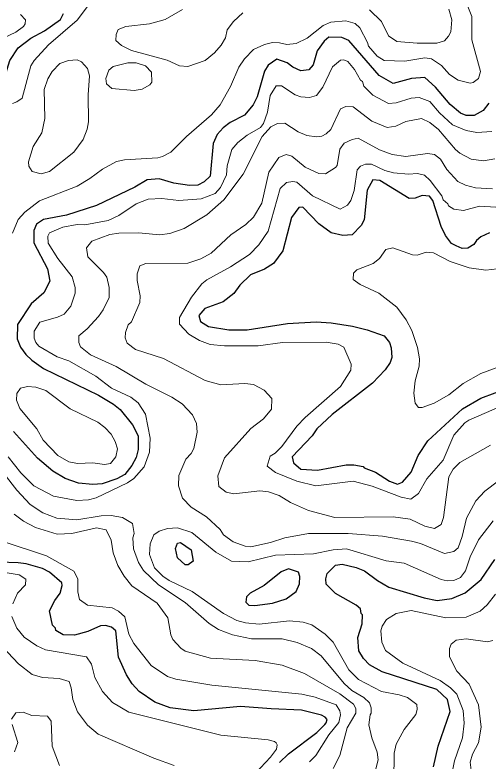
# Model space of a CAD drawing. Extents: x 673.3 to 698.5, y 6984.3 to 7012.3.
# Drawn here: x 678.535 to 679.596, y 6993.355 to 6995.03 of the extents above; entities that cross this region are included whole.
import ezdxf

# ---------------------------------------------------------------- set-up
doc = ezdxf.new("R2010")
doc.units = 0
doc.header["$LTSCALE"] = 0.032
doc.layers.add('1', color=7, linetype='Continuous', lineweight=25)
doc.layers.add('2', color=7, linetype='Continuous', lineweight=13)

msp = doc.modelspace()

# ---------------------------------------------------------------- linework, layer by layer
at = {"layer": '1'}
for points in [[(678.1767, 6995.049), (678.2112, 6995.0134), (678.2636, 6994.9761), (678.3424, 6994.9432), (678.4562, 6994.888), (678.479, 6994.8752), (678.488, 6994.8742), (678.4955, 6994.8751), (678.5077, 6994.881), (678.5127, 6994.8908), (678.5233, 6994.9274), (678.5425, 6994.9562), (678.571, 6994.9772), (678.6016, 6994.9943), (678.6375, 6995.0195), (678.6437, 6995.0326)], [(679.5983, 6994.8313), (679.5849, 6994.8154), (679.5648, 6994.8036), (679.5468, 6994.8041), (679.5342, 6994.8094), (679.5113, 6994.8283), (679.4782, 6994.8679), (679.4542, 6994.8894), (679.4242, 6994.8873), (679.3833, 6994.876), (679.3519, 6994.894), (679.2836, 6994.9721), (679.2686, 6994.9792), (679.2393, 6994.98), (679.2289, 6994.9707), (679.213, 6994.949), (679.204, 6994.9174), (679.1945, 6994.9065), (679.1761, 6994.9045), (679.1587, 6994.9123), (679.1453, 6994.9222), (679.1221, 6994.9301), (679.1031, 6994.9173), (679.095, 6994.9038), (679.0786, 6994.846), (679.0694, 6994.8276), (679.0502, 6994.8044), (679.0177, 6994.7883), (679.0018, 6994.7763), (678.9888, 6994.7616), (678.98, 6994.7414), (678.9727, 6994.6676), (678.9598, 6994.6548), (678.945, 6994.6479), (678.9264, 6994.6471), (678.8911, 6994.6519), (678.8587, 6994.6616), (678.8316, 6994.6593), (678.8043, 6994.6434), (678.718, 6994.602), (678.651, 6994.5804), (678.5988, 6994.5706), (678.5837, 6994.56), (678.5777, 6994.5457), (678.5777, 6994.5178), (678.6078, 6994.4597), (678.6135, 6994.4322), (678.5996, 6994.4059), (678.5718, 6994.3812), (678.5406, 6994.3347), (678.5403, 6994.3025), (678.5477, 6994.2838), (678.5593, 6994.2673), (678.5726, 6994.2546), (678.5988, 6994.2361), (678.7222, 6994.1761), (678.7559, 6994.1561), (678.7713, 6994.1439), (678.7986, 6994.1099), (678.8114, 6994.0846), (678.8114, 6994.0541), (678.8066, 6994.0365), (678.797, 6994.0186), (678.7812, 6993.9981), (678.7637, 6993.9883), (678.7307, 6993.9774), (678.7098, 6993.976), (678.6779, 6993.9785)], [(679.5995, 6994.5402), (679.58, 6994.5319), (679.5705, 6994.5232), (679.5644, 6994.5143), (679.5507, 6994.5063), (679.5383, 6994.5055), (679.5244, 6994.5115), (679.5141, 6994.5169), (679.5006, 6994.5344), (679.4912, 6994.5549), (679.4727, 6994.6128), (679.4647, 6994.6231), (679.4486, 6994.6242), (679.4326, 6994.6187), (679.4191, 6994.6177), (679.3535, 6994.6584), (679.3381, 6994.6596), (679.3249, 6994.6363), (679.318, 6994.5696), (679.3113, 6994.5572), (679.2918, 6994.5364), (679.2705, 6994.5347), (679.2447, 6994.5404), (679.2168, 6994.561), (679.1805, 6994.5979), (679.172, 6994.5977), (679.1552, 6994.575), (679.1356, 6994.5004), (679.1152, 6994.472), (679.0951, 6994.459), (679.0637, 6994.4464), (679.0394, 6994.4231), (679.0259, 6994.4041), (679.0022, 6994.3857), (678.9611, 6994.3707), (678.9475, 6994.3548), (678.9516, 6994.3418), (678.969, 6994.3303), (679.0145, 6994.3229), (679.0563, 6994.3227), (679.1467, 6994.3367), (679.2108, 6994.3407), (679.2444, 6994.3384), (679.2922, 6994.331), (679.3252, 6994.3226), (679.3633, 6994.3091), (679.3755, 6994.2947), (679.379, 6994.2828), (679.3807, 6994.2604), (679.3763, 6994.2493), (679.3652, 6994.2333), (679.3373, 6994.2029), (679.2466, 6994.1327), (679.2122, 6994.1005), (679.2018, 6994.0852), (679.1571, 6994.0374), (679.1595, 6994.0246), (679.1762, 6994.0101), (679.214, 6994.0078), (679.2782, 6994.0199), (679.2955, 6994.0199), (679.3158, 6994.0159), (679.3182, 6994.013), (679.344, 6994.0036), (679.3753, 6993.9831), (679.3932, 6993.9766), (679.4043, 6993.9809), (679.4235, 6994.0031), (679.4398, 6994.0405), (679.4612, 6994.0734), (679.5389, 6994.1453), (679.5799, 6994.1696), (679.644, 6994.1936)], [(678.6779, 6993.9785), (678.648, 6993.9889), (678.6202, 6994.0057), (678.5853, 6994.0351), (678.5319, 6994.0943)], [(679.2119, 6993.4187), (679.23, 6993.437), (679.2329, 6993.4405), (679.2352, 6993.4479), (679.2312, 6993.4533), (679.2225, 6993.458), (679.1779, 6993.4694), (679.1098, 6993.4718), (679.0408, 6993.4775), (678.9362, 6993.4678), (678.8834, 6993.4742), (678.8492, 6993.4872), (678.8137, 6993.5112), (678.7983, 6993.5283), (678.7853, 6993.5487), (678.7676, 6993.5881), (678.761, 6993.6472), (678.7517, 6993.6554), (678.7385, 6993.659), (678.7273, 6993.6582), (678.6989, 6993.6457), (678.6684, 6993.6372), (678.6431, 6993.6379), (678.6268, 6993.6476), (678.6263, 6993.6528), (678.619, 6993.6599), (678.6128, 6993.6917), (678.6243, 6993.7156), (678.6363, 6993.7317), (678.6411, 6993.7493), (678.6403, 6993.7552), (678.6126, 6993.7791), (678.5967, 6993.7869), (678.5606, 6993.7976), (678.542, 6993.8001), (678.4561, 6993.8026)], [(679.4735, 6993.342), (679.4846, 6993.3884), (679.5109, 6993.4658), (679.5052, 6993.493), (679.4811, 6993.5152), (679.3591, 6993.5554), (679.3305, 6993.5712), (679.3166, 6993.5848), (679.3062, 6993.6023), (679.3042, 6993.6323), (679.314, 6993.6629), (679.3147, 6993.6832), (679.3116, 6993.6863), (679.3098, 6993.6964), (679.3007, 6993.7049), (679.2539, 6993.7307), (679.2333, 6993.7518), (679.2325, 6993.7642), (679.2351, 6993.7757), (679.254, 6993.7944), (679.2691, 6993.7967), (679.3004, 6993.7893), (679.3188, 6993.782), (679.3483, 6993.7602), (679.3738, 6993.7452), (679.4528, 6993.7215), (679.4822, 6993.7154), (679.5147, 6993.7198), (679.5447, 6993.7326), (679.5808, 6993.7623), (679.6113, 6993.8076)], [(679.1288, 6993.3519), (679.1484, 6993.3711), (679.2119, 6993.4187)]]:
    msp.add_lwpolyline(points, dxfattribs=at)
for points in [[(678.8999, 6993.811), (678.8954, 6993.8317), (678.9, 6993.8436), (678.9067, 6993.8455), (678.9301, 6993.8287), (678.9351, 6993.8036), (678.9238, 6993.7953), (678.9168, 6993.7952)], [(679.1655, 6993.7356), (679.173, 6993.7528), (679.1738, 6993.7688), (679.171, 6993.7786), (679.1486, 6993.7861), (679.1324, 6993.7797), (679.0938, 6993.7491), (679.0624, 6993.7316), (679.0546, 6993.7236), (679.0526, 6993.7115), (679.0599, 6993.7049), (679.0728, 6993.7041), (679.1124, 6993.7091), (679.1434, 6993.7193)]]:
    msp.add_lwpolyline(points, close=True, dxfattribs=at)
at = {"layer": '2'}
for points in [[(678.5297, 6994.5398), (678.5421, 6994.5705), (678.5574, 6994.5867), (678.5899, 6994.6123), (678.6744, 6994.6452), (678.7032, 6994.6622), (678.7317, 6994.6836), (678.7626, 6994.7007), (678.7805, 6994.7047), (678.8552, 6994.7088), (678.8658, 6994.7116), (678.8847, 6994.7216), (678.9202, 6994.7566), (678.9762, 6994.8053), (678.9955, 6994.8282), (679.0187, 6994.8692), (679.0372, 6994.9128), (679.05, 6994.9312), (679.07, 6994.9523), (679.0945, 6994.963), (679.1126, 6994.9678), (679.1285, 6994.9671), (679.1447, 6994.963), (679.166, 6994.9653), (679.1902, 6994.9778), (679.2264, 6995.0063), (679.2434, 6995.0135), (679.2773, 6995.0167), (679.2982, 6995.0102), (679.3083, 6995.001), (679.3261, 6994.9678), (679.3281, 6994.9593), (679.3476, 6994.9368), (679.3632, 6994.9273), (679.4098, 6994.9256), (679.4546, 6994.9336), (679.4696, 6994.9312), (679.4921, 6994.9159), (679.5101, 6994.8963), (679.5292, 6994.883), (679.5561, 6994.8767), (679.563, 6994.8783), (679.5746, 6994.8867), (679.5794, 6994.9028), (679.5599, 6994.9741), (679.5598, 6995.0265), (679.5395, 6995.077)], [(678.7023, 6995.0543), (678.6743, 6995.018), (678.6107, 6994.9625), (678.5784, 6994.9277), (678.5704, 6994.9156), (678.5509, 6994.8429), (678.5396, 6994.8344), (678.5297, 6994.8311)], [(678.2613, 6995.0325), (678.2963, 6995.0145), (678.3247, 6995.0043), (678.3909, 6994.9664), (678.4403, 6994.9293), (678.4547, 6994.9239), (678.468, 6994.9249), (678.4749, 6994.9324), (678.4818, 6994.9517), (678.4924, 6994.9656), (678.5099, 6994.9783), (678.5371, 6994.9912), (678.5543, 6995.004), (678.5581, 6995.0095), (678.5585, 6995.0188), (678.5474, 6995.0305)], [(679.0461, 6995.0346), (679.025, 6995.0152), (679.011, 6994.9962), (679.0073, 6994.9786), (678.9975, 6994.9618), (678.9828, 6994.9446), (678.9616, 6994.9277), (678.9228, 6994.9141), (678.9041, 6994.9158), (678.8765, 6994.9281), (678.7966, 6994.95), (678.7743, 6994.9609), (678.761, 6994.9722), (678.7618, 6994.9861), (678.7668, 6994.9972), (678.7841, 6995.0037), (678.8365, 6995.0094), (678.8723, 6995.0194), (678.9108, 6995.0417)], [(679.5086, 6995.0426), (679.515, 6995.0186), (679.5126, 6994.9918), (679.5075, 6994.9818), (679.4985, 6994.9719), (679.4814, 6994.9666), (679.4375, 6994.9663), (679.3916, 6994.9699), (679.3726, 6994.9826), (679.3575, 6995.0147), (679.3302, 6995.0411)], [(679.6049, 6994.7684), (679.5712, 6994.7659), (679.547, 6994.7701), (679.5165, 6994.7831), (679.4871, 6994.81), (679.4658, 6994.8355), (679.4418, 6994.844), (679.4234, 6994.8432), (679.3898, 6994.8322), (679.3728, 6994.831), (679.3378, 6994.8496), (679.3177, 6994.8696), (679.3144, 6994.8803), (679.3099, 6994.8835), (679.297, 6994.9074), (679.2815, 6994.9253), (679.2729, 6994.9286), (679.265, 6994.9282), (679.2474, 6994.9135), (679.2253, 6994.8672), (679.2116, 6994.8488), (679.1961, 6994.8441), (679.1763, 6994.846), (679.1636, 6994.85), (679.1329, 6994.8706), (679.121, 6994.8708), (679.1078, 6994.8487), (679.1013, 6994.8117), (679.0923, 6994.7862), (679.0855, 6994.7769), (679.0563, 6994.7597), (679.0349, 6994.7432), (679.0216, 6994.7276), (679.011, 6994.6909), (679.0094, 6994.6708), (678.9958, 6994.6426), (678.9842, 6994.6285), (678.9528, 6994.6168), (678.9025, 6994.6128), (678.8648, 6994.6177), (678.8337, 6994.6159), (678.8069, 6994.6056), (678.7681, 6994.5792), (678.7445, 6994.5679), (678.6915, 6994.5583), (678.6746, 6994.559), (678.6424, 6994.5534), (678.6127, 6994.5408), (678.6087, 6994.5334), (678.6095, 6994.5177), (678.6312, 6994.4833), (678.6634, 6994.4415), (678.6704, 6994.4179), (678.6705, 6994.4054), (678.6604, 6994.3761), (678.6455, 6994.358), (678.6305, 6994.351), (678.5906, 6994.3397), (678.5779, 6994.3199), (678.5784, 6994.3043), (678.582, 6994.2945), (678.5885, 6994.2861), (678.6301, 6994.262), (678.6562, 6994.2531), (678.7168, 6994.2188), (678.7518, 6994.1919), (678.7947, 6994.1716)], [(678.9306, 6993.9251), (678.9109, 6993.945), (678.9018, 6993.973), (678.9027, 6993.9958), (678.9184, 6994.0323), (678.9304, 6994.0454), (678.936, 6994.0564), (678.9441, 6994.0932), (678.9425, 6994.1127), (678.9336, 6994.1323), (678.9098, 6994.1569), (678.887, 6994.1715), (678.829, 6994.2005), (678.7623, 6994.2408), (678.7045, 6994.267), (678.682, 6994.2846), (678.6782, 6994.2943), (678.6787, 6994.3096), (678.6969, 6994.3248), (678.7222, 6994.3525), (678.7326, 6994.3679), (678.7462, 6994.3957), (678.7463, 6994.4176), (678.741, 6994.4409), (678.7338, 6994.4518), (678.6983, 6994.4869), (678.6959, 6994.5066), (678.7079, 6994.5222), (678.7479, 6994.537), (678.7681, 6994.5399), (678.8127, 6994.5402), (678.8593, 6994.5363), (678.8826, 6994.5389), (678.9144, 6994.5502), (678.9653, 6994.5811), (679.0033, 6994.6147), (679.0472, 6994.672), (679.0893, 6994.7567), (679.109, 6994.7785), (679.1242, 6994.7862), (679.1401, 6994.787), (679.1701, 6994.7674), (679.19, 6994.7594), (679.2111, 6994.7562), (679.2232, 6994.7577), (679.2333, 6994.7627), (679.2433, 6994.7725), (679.2652, 6994.8188), (679.2771, 6994.8244), (679.2935, 6994.8235), (679.3359, 6994.7911), (679.3699, 6994.7773), (679.3896, 6994.7797), (679.4119, 6994.7904), (679.447, 6994.7969), (679.466, 6994.788), (679.4849, 6994.7723), (679.5229, 6994.728), (679.5328, 6994.7196), (679.558, 6994.7063), (679.5858, 6994.7023), (679.6112, 6994.7065)], [(679.0261, 6993.9548), (679.0088, 6993.9584), (678.9925, 6993.9709), (678.9898, 6993.9951), (679.0054, 6994.0352), (679.0645, 6994.1011), (679.0927, 6994.1229), (679.1105, 6994.1445), (679.1111, 6994.1686), (679.0942, 6994.1877), (679.0704, 6994.1998), (679.0506, 6994.2023), (678.9966, 6994.1994), (678.962, 6994.2094), (678.8679, 6994.2584), (678.8052, 6994.2787), (678.7866, 6994.2932), (678.7822, 6994.305), (678.7827, 6994.3166), (678.7887, 6994.3341), (678.7967, 6994.3411), (678.8154, 6994.3841), (678.8163, 6994.3991), (678.8091, 6994.4333), (678.8091, 6994.4487), (678.8155, 6994.4668), (678.8285, 6994.4719), (678.9227, 6994.4727), (678.9521, 6994.4822), (678.9754, 6994.4948), (679.0194, 6994.5358), (679.0528, 6994.5592), (679.0701, 6994.5759), (679.0887, 6994.6073), (679.1048, 6994.6766), (679.127, 6994.71), (679.1437, 6994.7161), (679.1561, 6994.7129), (679.1862, 6994.6882), (679.2167, 6994.6739), (679.2316, 6994.6731), (679.2542, 6994.6871), (679.2577, 6994.692), (679.2635, 6994.7281), (679.2735, 6994.7416), (679.2916, 6994.7503), (679.3048, 6994.7528), (679.3525, 6994.7266), (679.3815, 6994.7161), (679.4119, 6994.7122), (679.4607, 6994.7186), (679.4763, 6994.7164), (679.4896, 6994.7058), (679.5041, 6994.683), (679.5283, 6994.6558), (679.5458, 6994.6476), (679.5683, 6994.6419), (679.6063, 6994.6397)], [(679.4383, 6994.674), (679.4181, 6994.6724), (679.3842, 6994.6754), (679.3646, 6994.6806), (679.3346, 6994.6948), (679.321, 6994.6949), (679.3098, 6994.6904), (679.303, 6994.6817), (679.296, 6994.6353), (679.2888, 6994.6132), (679.2811, 6994.6028), (679.2645, 6994.5934), (679.2021, 6994.6235), (679.1677, 6994.6543), (679.1584, 6994.6559), (679.1443, 6994.6533), (679.1299, 6994.6402), (679.1029, 6994.5445), (679.0822, 6994.5133), (679.0608, 6994.4918), (679.0186, 6994.4639), (678.9651, 6994.4348), (678.9543, 6994.4258), (678.9313, 6994.3964), (678.9043, 6994.3505), (678.9045, 6994.3356), (678.9248, 6994.3131), (678.9493, 6994.2987), (678.9731, 6994.2902), (679.005, 6994.2871), (679.0806, 6994.2871), (679.1349, 6994.2942), (679.2333, 6994.2951), (679.26, 6994.291), (679.2727, 6994.284), (679.2895, 6994.2457), (679.2885, 6994.2322), (679.2653, 6994.1953), (679.1859, 6994.1263), (679.1675, 6994.1065), (679.1335, 6994.0608), (679.1186, 6994.0462), (679.1073, 6994.0395), (679.1006, 6994.017), (679.1194, 6994.0029), (679.1672, 6993.983), (679.21, 6993.9727), (679.294, 6993.9831), (679.3363, 6993.9722), (679.4015, 6993.9473), (679.4227, 6993.9427), (679.4399, 6993.9554), (679.4592, 6993.9883), (679.4953, 6994.0306), (679.5196, 6994.0861), (679.5441, 6994.1141), (679.5532, 6994.1203), (679.6668, 6994.1691)], [(679.6133, 6994.5982), (679.577, 6994.6007), (679.5411, 6994.5908), (679.5194, 6994.5937), (679.5073, 6994.6012), (679.5058, 6994.6056), (679.4952, 6994.6148), (679.4922, 6994.6233), (679.4664, 6994.6582), (679.4539, 6994.6697), (679.4383, 6994.674)], [(679.6372, 6994.2454), (679.5802, 6994.2251), (679.5401, 6994.2026), (679.5086, 6994.1771), (679.4754, 6994.158), (679.4486, 6994.1486), (679.4405, 6994.1486), (679.4329, 6994.1585), (679.4295, 6994.1807), (679.4328, 6994.2085), (679.4417, 6994.2414), (679.4425, 6994.2581), (679.4378, 6994.2835), (679.4253, 6994.3215), (679.4124, 6994.3456), (679.3915, 6994.3739), (679.3516, 6994.4055), (679.3093, 6994.4245), (679.294, 6994.4357), (679.2944, 6994.4497), (679.3018, 6994.4578), (679.3385, 6994.4716), (679.353, 6994.4832), (679.3667, 6994.5034), (679.3828, 6994.507), (679.4265, 6994.4913), (679.437, 6994.4907), (679.4575, 6994.4971), (679.4741, 6994.4956), (679.5116, 6994.4761), (679.5536, 6994.4619), (679.5913, 6994.4565), (679.617, 6994.4598)], [(678.7947, 6994.1716), (678.8112, 6994.1593), (678.8278, 6994.1333), (678.8384, 6994.08), (678.8367, 6994.0479), (678.8246, 6994.0153), (678.8014, 6993.9888), (678.7874, 6993.9793), (678.7176, 6993.946), (678.6997, 6993.941), (678.674, 6993.9401), (678.6216, 6993.9494), (678.5778, 6993.9728), (678.5481, 6994.0015), (678.5201, 6994.0376)], [(679.6017, 6994.064), (679.5328, 6994.0254), (679.5182, 6994.0099), (679.5079, 6993.9925), (679.496, 6993.9014), (679.4907, 6993.8859), (679.4758, 6993.8766), (679.4546, 6993.8821), (679.4216, 6993.8979), (679.3834, 6993.9034), (679.2525, 6993.9019), (679.1936, 6993.9176), (679.1528, 6993.9354), (679.1274, 6993.9506), (679.104, 6993.959), (679.0845, 6993.9612), (679.0261, 6993.9548)], [(678.5106, 6993.9994), (678.5396, 6993.9627), (678.5693, 6993.9307), (678.5973, 6993.9119), (678.6293, 6993.9001), (678.6738, 6993.8962), (678.7282, 6993.905), (678.7506, 6993.9058), (678.7762, 6993.9019), (678.7986, 6993.8882), (678.8025, 6993.8655), (678.7993, 6993.8562), (678.8012, 6993.831), (678.812, 6993.8006), (678.8232, 6993.7825), (678.8572, 6993.7508), (678.9171, 6993.7106), (678.9708, 6993.6634), (678.9918, 6993.6503), (679.0232, 6993.6379), (679.0654, 6993.6293), (679.1345, 6993.6289), (679.1679, 6993.6209), (679.2005, 6993.6072), (679.2218, 6993.5909), (679.2735, 6993.5288), (679.2906, 6993.513), (679.3178, 6993.4972), (679.3306, 6993.4853), (679.3342, 6993.4743), (679.3343, 6993.462), (679.3317, 6993.4588), (679.3286, 6993.4358), (679.3352, 6993.4069), (679.3473, 6993.3749), (679.3497, 6993.3573), (679.3377, 6993.3104)], [(679.6199, 6993.9836), (679.5889, 6993.9609), (679.5688, 6993.9393), (679.5482, 6993.9004), (679.538, 6993.8592), (679.5289, 6993.8338), (679.5193, 6993.8254), (679.4985, 6993.8208), (679.4448, 6993.8432), (679.4245, 6993.8487), (679.3593, 6993.8594), (679.2825, 6993.8659), (679.1936, 6993.8659), (679.1403, 6993.8562), (679.1082, 6993.8457), (679.0642, 6993.8359), (679.0514, 6993.837), (679.0247, 6993.8472), (679.0027, 6993.863), (678.9952, 6993.8743), (678.9648, 6993.9031), (678.9306, 6993.9251)], [(678.5333, 6993.9087), (678.5544, 6993.8931), (678.5812, 6993.8793), (678.63, 6993.8644), (678.6629, 6993.8659), (678.7183, 6993.8781), (678.7399, 6993.8739), (678.7511, 6993.8506), (678.7553, 6993.8225), (678.7656, 6993.7942), (678.7801, 6993.7698), (678.7976, 6993.7481), (678.8539, 6993.7092), (678.8781, 6993.6765), (678.8845, 6993.6382), (678.8893, 6993.628), (678.907, 6993.6083), (678.917, 6993.6013), (678.974, 6993.5859), (679.0741, 6993.5809), (679.1346, 6993.5701), (679.1847, 6993.5515), (679.2636, 6993.5056), (679.2941, 6993.4826), (679.3, 6993.4726), (679.3, 6993.4621), (679.2801, 6993.4298), (679.2641, 6993.3676), (679.2489, 6993.3381)], [(679.6076, 6993.8941), (679.575, 6993.8516), (679.556, 6993.8136), (679.5459, 6993.7819), (679.5346, 6993.7667), (679.5197, 6993.7601), (679.5047, 6993.7597), (679.4909, 6993.7625), (679.4077, 6993.7992), (679.3679, 6993.8042), (679.2789, 6993.8309), (679.249, 6993.8287), (679.2046, 6993.8199), (679.1196, 6993.8172), (679.058, 6993.8023), (679.0209, 6993.8038), (678.986, 6993.8241), (678.9319, 6993.8676), (678.8997, 6993.8782), (678.8776, 6993.8772), (678.8587, 6993.8708), (678.8465, 6993.8626), (678.8383, 6993.8422), (678.8367, 6993.8187), (678.8481, 6993.7887), (678.8666, 6993.7702), (678.8812, 6993.7598), (678.9323, 6993.7355), (679.003, 6993.6862), (679.0324, 6993.6706), (679.0519, 6993.6655), (679.0828, 6993.6624), (679.1508, 6993.6697), (679.1818, 6993.6663)], [(679.1956, 6993.3528), (679.2101, 6993.367), (679.2392, 6993.4139), (679.2613, 6993.4412), (679.265, 6993.4589), (679.2641, 6993.4677), (679.2556, 6993.4811), (679.2083, 6993.4983), (679.1782, 6993.5052), (678.977, 6993.5254), (678.8956, 6993.5384), (678.8769, 6993.545), (678.8404, 6993.5691), (678.8021, 6993.6187), (678.7904, 6993.6399), (678.7812, 6993.6786), (678.7672, 6993.6913), (678.753, 6993.6991), (678.6977, 6993.7047), (678.6798, 6993.7178), (678.6763, 6993.7346), (678.6762, 6993.7639), (678.6671, 6993.7813), (678.6056, 6993.8157), (678.5043, 6993.8494)], [(678.4987, 6993.7805), (678.5443, 6993.7731), (678.5597, 6993.7632), (678.5587, 6993.7504), (678.5406, 6993.7317), (678.53, 6993.7079)], [(679.6126, 6993.7292), (679.5944, 6993.7059), (679.5782, 6993.6913), (679.5473, 6993.6778), (679.5014, 6993.6763), (679.4239, 6993.6925), (679.3904, 6993.6864), (679.3688, 6993.6723), (679.3586, 6993.658), (679.3561, 6993.6475), (679.3577, 6993.6214), (679.3661, 6993.6031), (679.4054, 6993.5746), (679.4891, 6993.536), (679.5122, 6993.5194), (679.526, 6993.5047), (679.5403, 6993.468), (679.5427, 6993.4402), (679.5386, 6993.4073), (679.5207, 6993.3554), (679.5127, 6993.3133)], [(678.5281, 6993.679), (678.5396, 6993.6535), (678.5561, 6993.6326), (678.5845, 6993.6135), (678.6037, 6993.6043), (678.6959, 6993.5888), (678.7071, 6993.5721), (678.714, 6993.5421), (678.7313, 6993.5113), (678.7538, 6993.4866), (678.7906, 6993.4643), (678.9967, 6993.4129), (679.1033, 6993.4028), (679.1173, 6993.3986), (679.1209, 6993.3961), (679.1231, 6993.391), (679.1218, 6993.3817), (679.1085, 6993.3633), (679.0521, 6993.3034)], [(679.1818, 6993.6663), (679.201, 6993.6606), (679.2309, 6993.6397), (679.2489, 6993.6214), (679.2839, 6993.5595), (679.3055, 6993.538), (679.3571, 6993.511), (679.3968, 6993.5034), (679.4152, 6993.4973), (679.4365, 6993.4816), (679.4376, 6993.4709), (679.4339, 6993.4595), (679.4079, 6993.426), (679.3901, 6993.3928), (679.3856, 6993.3722), (679.3847, 6993.3108)], [(678.48, 6993.6289), (678.5075, 6993.6112), (678.5433, 6993.573), (678.5739, 6993.549), (678.5969, 6993.5423), (678.6342, 6993.5402), (678.6564, 6993.5338), (678.6615, 6993.5189), (678.6651, 6993.4928), (678.6752, 6993.4651), (678.6978, 6993.4352), (678.7214, 6993.415), (678.8463, 6993.3614), (678.8924, 6993.3447)], [(679.6068, 6993.6252), (679.5947, 6993.6225), (679.5472, 6993.629), (679.525, 6993.626), (679.5136, 6993.6175), (679.5094, 6993.6072), (679.5094, 6993.5891), (679.5261, 6993.5568), (679.5535, 6993.5278), (679.5745, 6993.4808), (679.581, 6993.4306), (679.5745, 6993.3961), (679.5617, 6993.3706), (679.5561, 6993.3525), (679.559, 6993.3288), (679.5816, 6993.3125), (679.5956, 6993.3098), (679.6549, 6993.3187)], [(678.5371, 6993.4628), (678.5272, 6993.4491)], [(678.6347, 6993.3451), (678.6184, 6993.3883), (678.616, 6993.4443), (678.6084, 6993.4557), (678.5733, 6993.4572), (678.5538, 6993.4645), (678.5371, 6993.4628)], [(678.5285, 6993.4367), (678.5418, 6993.3962), (678.5342, 6993.3756)]]:
    msp.add_lwpolyline(points, dxfattribs=at)
for points in [[(678.6006, 6994.8623), (678.6092, 6994.8859), (678.6186, 6994.903), (678.6356, 6994.9205), (678.6549, 6994.9271), (678.6744, 6994.9287), (678.6845, 6994.9244), (678.698, 6994.9094), (678.7023, 6994.8929), (678.699, 6994.8502), (678.6998, 6994.7901), (678.6972, 6994.7731), (678.6879, 6994.7502), (678.6671, 6994.7217), (678.6124, 6994.6779), (678.5939, 6994.6731), (678.5739, 6994.6785), (678.5659, 6994.6904), (678.5656, 6994.7001), (678.5759, 6994.7347), (678.5956, 6994.7654), (678.6021, 6994.7971)], [(678.8027, 6994.8604), (678.8206, 6994.8631), (678.8373, 6994.8725), (678.842, 6994.8786), (678.8417, 6994.9011), (678.8278, 6994.9156), (678.8072, 6994.9221), (678.7884, 6994.9222), (678.7554, 6994.9136), (678.7454, 6994.9057), (678.739, 6994.8867), (678.7405, 6994.8747), (678.7525, 6994.8645)], [(678.6042, 6994.187), (678.5822, 6994.1943), (678.5634, 6994.1958), (678.5475, 6994.1919), (678.5393, 6994.1802), (678.5387, 6994.1647), (678.5457, 6994.1465), (678.5845, 6994.1009), (678.5982, 6994.0751), (678.6316, 6994.0409), (678.6563, 6994.0269), (678.6757, 6994.0231), (678.7101, 6994.024), (678.7356, 6994.0208), (678.7497, 6994.0226), (678.761, 6994.038), (678.7651, 6994.0554), (678.76, 6994.0723), (678.7512, 6994.0883), (678.7369, 6994.1034), (678.7208, 6994.1153), (678.6586, 6994.1452)]]:
    msp.add_lwpolyline(points, close=True, dxfattribs=at)

doc.saveas('drawing.dxf')
